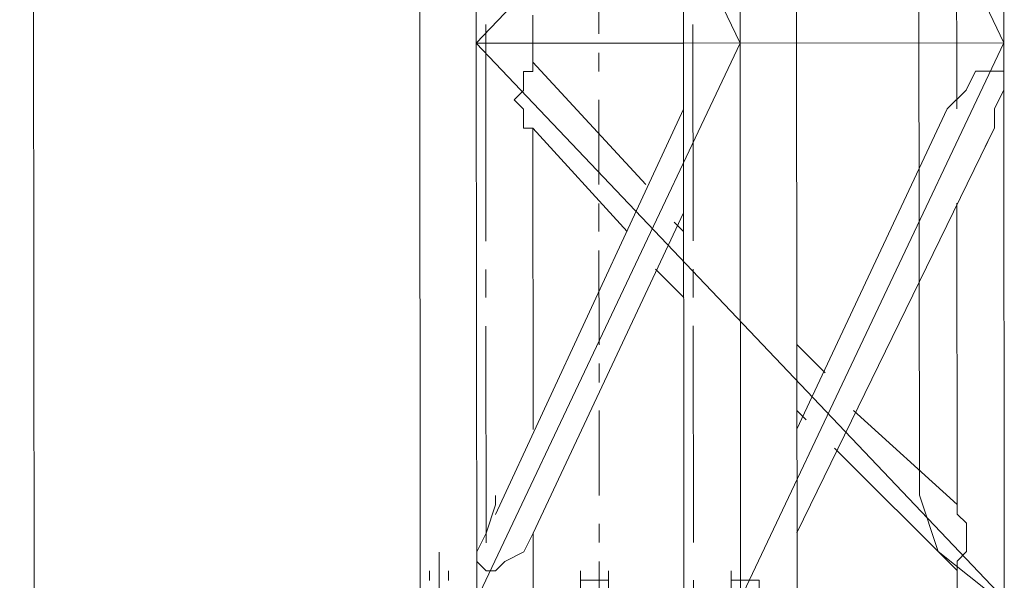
# Model space of a CAD drawing. Header units: inches. Extents: x -5850 to 5646, y 8947 to 13007.
# Tile 269 of 548: x -3189 to -3144, y 10714 to 10739. Entities that reach past the tile are written whole.
import ezdxf

# ---------------------------------------------------------------- set-up
doc = ezdxf.new("R2010")
doc.units = ezdxf.units.IN
doc.header["$MEASUREMENT"] = 0
doc.layers.add('at_Entity', color=7, linetype='Continuous')

msp = doc.modelspace()

# ---------------------------------------------------------------- linework, layer by layer
at = {"layer": 'at_Entity', "color": 7, "lineweight": 20}
for p, q in [((-3188.615, 11435.419), (-3187.75, 10467.275)), ((-3170.699, 10762.551), (-3170.655, 10712.709)), ((-3168.162, 10762.553), (-3156.312, 10737.643)), ((-3168.14, 10737.632), (-3168.162, 10762.553)), ((-3144.507, 10762.574), (-3168.14, 10737.632)), ((-3158.872, 10762.562), (-3158.827, 10712.72)), ((-3156.312, 10737.643), (-3156.334, 10762.564)), ((-3156.334, 10762.564), (-3144.485, 10737.653)), ((-3153.78, 10737.645), (-3153.803, 10762.566)), ((-3144.485, 10737.653), (-3144.507, 10762.574)), ((-3148.27, 10717.374), (-3148.301, 10752.009)), ((-3146.601, 10740.607), (-3146.598, 10737.651)), ((-3165.608, 10737.635), (-3165.609, 10738.9)), ((-3167.708, 10728.761), (-3167.717, 10738.475)), ((-3158.418, 10728.769), (-3158.426, 10738.483)), ((-3158.849, 10737.641), (-3168.14, 10737.632)), ((-3168.117, 10712.711), (-3168.14, 10737.632)), ((-3168.14, 10737.632), (-3144.462, 10712.732)), ((-3156.312, 10737.643), (-3168.117, 10712.711)), ((-3165.607, 10736.369), (-3165.608, 10737.635)), ((-3158.849, 10737.641), (-3144.485, 10737.653)), ((-3156.29, 10712.722), (-3156.312, 10737.643)), ((-3144.485, 10737.653), (-3156.29, 10712.722)), ((-3153.758, 10712.724), (-3153.78, 10737.645)), ((-3146.598, 10737.651), (-3146.595, 10734.69)), ((-3144.462, 10712.732), (-3144.485, 10737.653)), ((-3165.607, 10736.787), (-3160.533, 10731.304)), ((-3166.025, 10736.368), (-3165.607, 10736.369)), ((-3166.024, 10735.521), (-3166.025, 10736.368)), ((-3145.755, 10736.386), (-3146.178, 10735.538)), ((-3144.483, 10736.388), (-3145.755, 10736.386)), ((-3144.483, 10735.54), (-3144.483, 10736.388)), ((-3166.448, 10735.096), (-3166.024, 10735.521)), ((-3146.178, 10735.538), (-3147.019, 10734.69)), ((-3144.906, 10734.692), (-3144.483, 10735.54)), ((-3166.024, 10734.673), (-3166.448, 10735.096)), ((-3158.847, 10734.679), (-3167.279, 10716.51)), ((-3166.023, 10733.831), (-3166.024, 10734.673)), ((-3153.765, 10720.325), (-3147.019, 10734.69)), ((-3144.905, 10733.85), (-3144.906, 10734.692)), ((-3165.605, 10733.831), (-3166.023, 10733.831)), ((-3165.593, 10720.314), (-3165.605, 10733.831)), ((-3165.605, 10733.831), (-3161.374, 10729.19)), ((-3153.761, 10715.68), (-3144.905, 10733.85)), ((-3145.328, 10733.007), (-3144.905, 10733.85)), ((-3146.592, 10730.469), (-3146.58, 10716.952)), ((-3158.843, 10730.034), (-3165.588, 10715.669)), ((-3159.266, 10729.616), (-3158.842, 10729.192)), ((-3167.706, 10726.229), (-3167.707, 10727.495)), ((-3160.106, 10727.501), (-3158.839, 10726.237)), ((-3158.415, 10726.237), (-3158.417, 10727.503)), ((-3167.696, 10715.243), (-3167.705, 10724.957)), ((-3158.406, 10715.252), (-3158.414, 10724.966)), ((-3153.768, 10724.128), (-3152.501, 10722.863)), ((-3153.766, 10721.172), (-3153.342, 10720.749)), ((-3151.228, 10721.175), (-3146.58, 10716.952)), ((-3152.075, 10719.484), (-3146.577, 10713.996)), ((-3167.28, 10717.357), (-3167.279, 10716.933)), ((-3147.425, 10714.843), (-3148.27, 10717.374)), ((-3167.279, 10716.933), (-3167.696, 10715.667)), ((-3146.58, 10716.952), (-3146.579, 10716.528)), ((-3146.579, 10716.528), (-3146.161, 10716.11)), ((-3146.161, 10716.11), (-3146.159, 10714.844)), ((-3167.696, 10715.667), (-3168.119, 10714.825)), ((-3166.006, 10714.827), (-3165.588, 10715.669)), ((-3165.586, 10712.714), (-3165.588, 10715.669)), ((-3168.119, 10714.825), (-3168.119, 10714.401)), ((-3166.853, 10714.402), (-3166.006, 10714.827)), ((-3145.31, 10713.155), (-3147.425, 10714.843)), ((-3146.159, 10714.844), (-3146.577, 10714.42)), ((-3168.119, 10714.401), (-3167.695, 10713.977)), ((-3167.277, 10713.978), (-3166.853, 10714.402)), ((-3146.577, 10714.42), (-3146.577, 10713.996)), ((-3170.232, 10713.551), (-3170.232, 10713.975)), ((-3167.695, 10713.977), (-3167.277, 10713.978)), ((-3163.473, 10713.557), (-3163.473, 10713.981)), ((-3162.625, 10713.558), (-3162.626, 10713.982)), ((-3162.625, 10713.558), (-3162.626, 10713.982)), ((-3162.207, 10713.559), (-3162.208, 10713.982)), ((-3162.207, 10713.559), (-3162.208, 10713.982)), ((-3156.714, 10713.563), (-3156.715, 10713.987)), ((-3146.577, 10713.996), (-3146.576, 10712.73)), ((-3162.625, 10713.558), (-3163.473, 10713.557)), ((-3163.473, 10713.557), (-3162.625, 10713.558)), ((-3163.472, 10712.715), (-3163.473, 10713.557)), ((-3162.207, 10713.559), (-3162.625, 10713.558)), ((-3162.625, 10713.558), (-3162.207, 10713.559)), ((-3162.207, 10713.14), (-3162.207, 10713.559)), ((-3162.207, 10713.559), (-3162.207, 10713.14)), ((-3162.207, 10713.14), (-3162.207, 10713.559)), ((-3158.403, 10712.72), (-3158.404, 10713.562)), ((-3156.714, 10713.563), (-3155.449, 10713.565)), ((-3155.872, 10713.564), (-3156.714, 10713.563)), ((-3156.714, 10713.145), (-3156.714, 10713.563)), ((-3156.714, 10713.145), (-3156.714, 10713.563)), ((-3156.714, 10713.145), (-3156.714, 10713.563)), ((-3155.449, 10713.565), (-3155.448, 10713.146))]:
    msp.add_line(p, q, dxfattribs=at)
at = {"layer": 'at_Entity', "color": 3, "lineweight": 20}
for p, q in [((-3162.651, 10742.282), (-3162.647, 10738.061)), ((-3162.647, 10737.213), (-3162.646, 10736.371)), ((-3162.645, 10735.1), (-3162.641, 10731.302)), ((-3162.641, 10730.455), (-3162.639, 10729.189)), ((-3162.639, 10728.341), (-3162.635, 10724.12)), ((-3162.634, 10723.272), (-3162.633, 10722.43)), ((-3162.632, 10721.164), (-3162.629, 10717.361)), ((-3162.628, 10716.095), (-3162.627, 10715.248)), ((-3156.292, 10715.254), (-3156.29, 10712.298)), ((-3169.809, 10714.823), (-3169.805, 10710.172)), ((-3162.626, 10714.406), (-3162.622, 10710.179)), ((-3170.656, 10713.551), (-3170.656, 10713.975)), ((-3170.232, 10713.551), (-3170.232, 10713.975)), ((-3169.39, 10713.552), (-3169.39, 10713.976)), ((-3163.473, 10713.557), (-3163.473, 10713.981)), ((-3162.625, 10713.558), (-3162.626, 10713.982)), ((-3162.626, 10713.982), (-3162.624, 10712.292)), ((-3162.207, 10713.559), (-3162.208, 10713.982))]:
    msp.add_line(p, q, dxfattribs=at)

doc.saveas('drawing.dxf')
